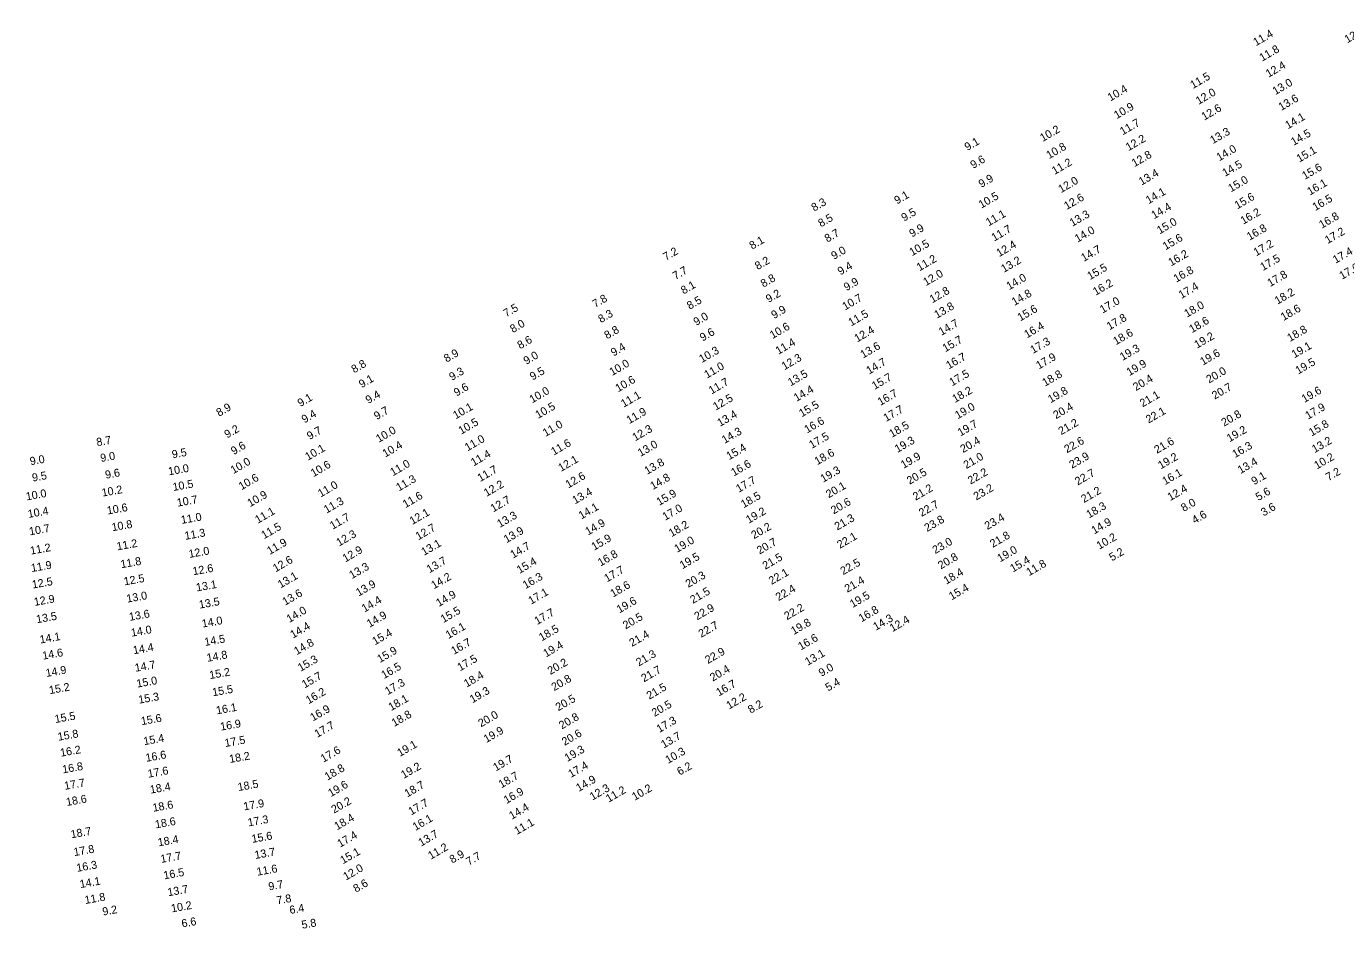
# Model space of a CAD drawing. Extents: x 1023796 to 1112670, y 656573 to 837340.
# Drawn here: x 1035799 to 1036624, y 764524 to 765088 of the extents above; entities that cross this region are included whole.
import ezdxf

# ---------------------------------------------------------------- set-up
doc = ezdxf.new("R2010")
doc.units = 0
doc.layers.add('V-TOPO-SOUN', color=7, linetype='Continuous')

msp = doc.modelspace()

# ---------------------------------------------------------------- texts
at = {"layer": 'V-TOPO-SOUN'}
for s, rotation, p in [('11.4 ', 30, (1036567.52, 765075.32)), ('12.7 ', 30, (1036624.57, 765077.11)), ('11.8 ', 30, (1036571.39, 765065.7)), ('11.5 ', 30, (1036528.19, 765048.6)), ('12.4 ', 30, (1036575.37, 765055.63)), ('10.4 ', 30, (1036476.57, 765040.8)), ('13.0 ', 30, (1036579.61, 765044.76)), ('12.0 ', 30, (1036531.69, 765038.69)), ('13.6 ', 30, (1036583.31, 765034.89)), ('10.9 ', 30, (1036480.57, 765029.75)), ('12.6 ', 30, (1036535.22, 765028.82)), ('14.1 ', 30, (1036587.48, 765023.39)), ('10.2 ', 30, (1036434.34, 765015.52)), ('11.7 ', 30, (1036484.27, 765019.64)), ('9.1', 30, (1036387.22, 765009.83)), ('12.2 ', 30, (1036487.89, 765009.74)), ('13.3 ', 30, (1036540.59, 765014.13)), ('14.5 ', 30, (1036591.09, 765013.06)), ('10.8 ', 30, (1036438.26, 765004.74)), ('12.8 ', 30, (1036491.63, 764999.73)), ('14.0 ', 30, (1036544.58, 765003.39)), ('15.1 ', 30, (1036594.59, 765002.57)), ('9.6', 30, (1036390.86, 764998.64)), ('11.2 ', 30, (1036441.76, 764994.92)), ('14.5 ', 30, (1036548.22, 764993.68)), ('15.6 ', 30, (1036598.06, 764991.81)), ('9.9', 30, (1036395.99, 764986.75)), ('12.0 ', 30, (1036445.76, 764983.51)), ('13.4 ', 30, (1036496.05, 764988.22)), ('15.0 ', 30, (1036551.89, 764983.99)), ('16.1 ', 30, (1036601.25, 764982.02)), ('9.1', 30, (1036343.3, 764976.41)), ('10.5 ', 30, (1036396.01, 764973.83)), ('14.1 ', 30, (1036500.42, 764976.58)), ('15.6 ', 30, (1036555.92, 764973.39)), ('8.3', 30, (1036291.53, 764971.95)), ('12.6 ', 30, (1036449.36, 764973)), ('14.4 ', 30, (1036503.9, 764967.19)), ('16.5 ', 30, (1036604.56, 764972.32)), ('8.5', 30, (1036295.77, 764962.11)), ('9.5', 30, (1036347.7, 764965.68)), ('11.1 ', 30, (1036400.52, 764962.72)), ('13.3 ', 30, (1036452.83, 764962.48)), ('15.0 ', 30, (1036507.39, 764957.75)), ('16.2 ', 30, (1036559.6, 764963.78)), ('16.8 ', 30, (1036608.64, 764961.27)), ('8.7', 30, (1036299.77, 764952.57)), ('9.9', 30, (1036352.65, 764955.76)), ('11.7 ', 30, (1036404, 764953.23)), ('14.0 ', 30, (1036456.07, 764952.54)), ('16.8 ', 30, (1036563.55, 764953.81)), ('17.2 ', 30, (1036612.32, 764951.69)), ('8.1', 30, (1036252.81, 764948.17)), ('10.5 ', 30, (1036352.71, 764944.1)), ('12.4 ', 30, (1036407.09, 764943.52)), ('14.7 ', 30, (1036460, 764940.56)), ('15.6 ', 30, (1036511.01, 764947.77)), ('17.2 ', 30, (1036567.73, 764944.02)), ('7.2', 30, (1036198.92, 764941.18)), ('8.2', 30, (1036256.25, 764935.41)), ('9.0', 30, (1036303.89, 764941.8)), ('11.2 ', 30, (1036357.3, 764934.63)), ('13.2 ', 30, (1036410.04, 764933.71)), ('16.2 ', 30, (1036514.5, 764937.72)), ('17.5 ', 30, (1036571.9, 764934.85)), ('17.4 ', 30, (1036617.27, 764939.38)), ('7.7', 30, (1036204.84, 764929.22)), ('9.4', 30, (1036307.93, 764932.1)), ('12.0 ', 30, (1036361.36, 764925.39)), ('15.5 ', 30, (1036463.86, 764929.15)), ('16.8 ', 30, (1036517.8, 764927.56)), ('17.8 ', 30, (1036576.38, 764924.83)), ('17.6 ', 30, (1036621.29, 764929.39)), ('8.1', 30, (1036209.96, 764920.18)), ('8.8', 30, (1036259.84, 764924.42)), ('9.9', 30, (1036311.76, 764922.22)), ('14.0 ', 30, (1036413.35, 764922.84)), ('16.2 ', 30, (1036467.41, 764919.4)), ('17.4 ', 30, (1036520.93, 764917.38)), ('7.8', 30, (1036154.75, 764911.7)), ('8.5', 30, (1036213.78, 764910.62)), ('9.2', 30, (1036263.08, 764914.83)), ('10.7 ', 30, (1036310.84, 764910.19)), ('12.8 ', 30, (1036365.36, 764914.69)), ('14.8 ', 30, (1036416.66, 764913.03)), ('17.0 ', 30, (1036471.72, 764908.26)), ('18.2 ', 30, (1036580.96, 764913.8)), ('7.5', 30, (1036099.14, 764905.86)), ('8.3', 30, (1036158.31, 764902.23)), ('9.9', 30, (1036266.46, 764904.8)), ('11.5 ', 30, (1036314.64, 764900.21)), ('13.8 ', 30, (1036368.25, 764905.02)), ('15.6 ', 30, (1036420.28, 764903.31)), ('18.0 ', 30, (1036524.45, 764905.7)), ('18.6 ', 30, (1036584.73, 764903.59)), ('8.0', 30, (1036103.28, 764896.02)), ('9.0', 30, (1036217.87, 764900.51)), ('10.6 ', 30, (1036265.54, 764892.29)), ('14.7 ', 30, (1036371.06, 764894.33)), ('16.4 ', 30, (1036424.46, 764892.71)), ('17.8 ', 30, (1036476.03, 764897.79)), ('18.6 ', 30, (1036527.51, 764895.99)), ('8.6', 30, (1036107.82, 764885.9)), ('8.8', 30, (1036162.15, 764892.1)), ('9.6', 30, (1036221.82, 764890.75)), ('12.4 ', 30, (1036318.38, 764890.16)), ('15.7 ', 30, (1036373.43, 764884.04)), ('17.3 ', 30, (1036428.26, 764883.03)), ('18.6 ', 30, (1036480.02, 764888.41)), ('19.2 ', 30, (1036530.71, 764886.3)), ('18.8 ', 30, (1036588.78, 764890.48)), ('8.9', 30, (1036061.93, 764877.56)), ('9.4', 30, (1036166.21, 764881.4)), ('10.3 ', 30, (1036221.38, 764877.34)), ('11.4 ', 30, (1036269.12, 764882.46)), ('13.6 ', 30, (1036322.1, 764880.12)), ('19.3 ', 30, (1036484.22, 764878.69)), ('19.6 ', 30, (1036534.37, 764875.69)), ('19.1 ', 30, (1036591.52, 764880.25)), ('8.8', 30, (1036004.16, 764870.88)), ('9.0', 30, (1036111.68, 764876.19)), ('10.0 ', 30, (1036165.34, 764869.23)), ('11.0 ', 30, (1036224.57, 764867.57)), ('12.3 ', 30, (1036272.93, 764872.81)), ('14.7 ', 30, (1036325.82, 764870.11)), ('16.7 ', 30, (1036375.67, 764873.35)), ('17.9 ', 30, (1036431.9, 764873.29)), ('19.9 ', 30, (1036488.4, 764869.14)), ('19.5 ', 30, (1036593.91, 764870.14)), ('9.1', 30, (1036008.86, 764861.58)), ('9.3', 30, (1036065.23, 764866.19)), ('9.5', 30, (1036115.63, 764866.36)), ('10.6 ', 30, (1036169.06, 764859.05)), ('11.7 ', 30, (1036227.4, 764857.64)), ('13.5 ', 30, (1036276.8, 764862.74)), ('15.7 ', 30, (1036329.3, 764860.58)), ('17.5 ', 30, (1036377.68, 764862.78)), ('18.8 ', 30, (1036435.73, 764862.57)), ('20.4 ', 30, (1036492.46, 764859.77)), ('20.0 ', 30, (1036538.24, 764864.54)), ('9.4', 30, (1036013.02, 764851.71)), ('9.6', 30, (1036068.14, 764856.35)), ('10.0 ', 30, (1036115.37, 764852.12)), ('14.4 ', 30, (1036280.51, 764853.09)), ('16.7 ', 30, (1036332.92, 764850.54)), ('18.2 ', 30, (1036379.53, 764852.38)), ('19.8 ', 30, (1036439.28, 764852.2)), ('20.7 ', 30, (1036541.76, 764854.45)), ('19.6 ', 30, (1036597.77, 764852.38)), ('8.9', 30, (1035919.77, 764843.74)), ('9.1', 30, (1035970.54, 764849.81)), ('10.1 ', 30, (1036067.62, 764842.11)), ('10.5 ', 30, (1036119.08, 764842.4)), ('11.1 ', 30, (1036172.54, 764849.42)), ('12.5 ', 30, (1036230.06, 764847.6)), ('15.5 ', 30, (1036283.8, 764843.43)), ('19.0 ', 30, (1036381.23, 764842.17)), ('20.4 ', 30, (1036442.61, 764842.25)), ('21.1 ', 30, (1036496.69, 764849.61)), ('17.9 ', 30, (1036600.05, 764841.95)), ('9.4', 30, (1035973.08, 764839.6)), ('9.7', 30, (1036018.25, 764841.66)), ('11.9 ', 30, (1036175.99, 764839.14)), ('13.4 ', 30, (1036232.7, 764837.45)), ('16.6 ', 30, (1036287.12, 764833.31)), ('17.7 ', 30, (1036336.51, 764840.5)), ('22.1 ', 30, (1036500.43, 764839.49)), ('20.8 ', 30, (1036547.63, 764837.58)), ('9.2', 30, (1035924.83, 764830.18)), ('9.7', 30, (1035976.36, 764829.19)), ('10.0 ', 30, (1036019.52, 764827.48)), ('10.5 ', 30, (1036071.02, 764832.57)), ('11.0 ', 30, (1036123.72, 764831.17)), ('12.3 ', 30, (1036179.67, 764828.35)), ('14.3 ', 30, (1036235.56, 764826.8)), ('18.5 ', 30, (1036340.08, 764830.59)), ('19.7 ', 30, (1036382.92, 764831.4)), ('21.2 ', 30, (1036445.81, 764832.22)), ('19.2 ', 30, (1036551.02, 764827.77)), ('15.8 ', 30, (1036602.3, 764831.4)), ('8.7', 10, (1035843.57, 764825.4)), ('9.6', 30, (1035928.92, 764819.78)), ('10.4 ', 30, (1036023.58, 764818.24)), ('11.0 ', 30, (1036074.98, 764822.09)), ('11.6 ', 30, (1036128.88, 764819.49)), ('13.0 ', 30, (1036183.06, 764818.65)), ('17.5 ', 30, (1036290.06, 764823.68)), ('19.3 ', 30, (1036343.59, 764821.13)), ('20.4 ', 30, (1036384.56, 764821.04)), ('22.6 ', 30, (1036449.45, 764820.91)), ('21.6 ', 30, (1036505.7, 764820.61)), ('16.3 ', 30, (1036554.43, 764817.88)), ('13.2 ', 30, (1036604.18, 764820.99)), ('9.0', 10, (1035801.97, 764813.48)), ('9.0', 10, (1035846, 764815.49)), ('9.5', 10, (1035890.72, 764817.76)), ('10.1 ', 30, (1035975.25, 764816.26)), ('11.4 ', 30, (1036078.77, 764812.72)), ('12.1 ', 30, (1036133.38, 764809.28)), ('15.4 ', 30, (1036238.41, 764816.63)), ('18.6 ', 30, (1036293.47, 764813.43)), ('19.9 ', 30, (1036347.34, 764811.21)), ('21.0 ', 30, (1036386.54, 764811.06)), ('23.9 ', 30, (1036452.62, 764811.27)), ('19.2 ', 30, (1036508.09, 764810.87)), ('10.2 ', 30, (1036605.63, 764810.8)), ('9.6', 10, (1035849, 764805.01)), ('10.0 ', 10, (1035888.42, 764807.17)), ('10.0 ', 30, (1035928.68, 764807.89)), ('10.6 ', 30, (1035978.75, 764805.99)), ('11.0 ', 30, (1036028.34, 764806.56)), ('11.7 ', 30, (1036082.9, 764802.96)), ('13.8 ', 30, (1036187.19, 764807.47)), ('16.6 ', 30, (1036241.36, 764806.44)), ('19.3 ', 30, (1036297.17, 764802.54)), ('20.5 ', 30, (1036351.15, 764801.25)), ('22.2 ', 30, (1036389.21, 764801.32)), ('22.7 ', 30, (1036456.19, 764800.78)), ('16.1 ', 30, (1036510.71, 764801)), ('13.4 ', 30, (1036557.87, 764807.93)), ('7.2', 30, (1036612.84, 764803.52)), ('9.5', 10, (1035803.34, 764803.22)), ('10.5 ', 10, (1035891.19, 764797.38)), ('10.6 ', 30, (1035933.76, 764797.78)), ('11.0 ', 30, (1035983.25, 764793.29)), ('11.3 ', 30, (1036032.08, 764797.05)), ('12.2 ', 30, (1036086.89, 764793.7)), ('12.6 ', 30, (1036137.91, 764798.92)), ('14.8 ', 30, (1036190.82, 764797.96)), ('17.7 ', 30, (1036244.43, 764796.25)), ('20.1 ', 30, (1036300.63, 764792.79)), ('9.1', 30, (1036566.38, 764800.93)), ('10.0 ', 10, (1035799.47, 764791.47)), ('10.2 ', 10, (1035846.89, 764793.85)), ('10.7 ', 10, (1035893.84, 764787.6)), ('10.9 ', 30, (1035939.15, 764787.23)), ('11.6 ', 30, (1036036.21, 764786.59)), ('12.7 ', 30, (1036091.05, 764783.98)), ('13.4 ', 30, (1036142.15, 764789.01)), ('15.9 ', 30, (1036194.74, 764788.05)), ('18.5 ', 30, (1036247.47, 764786.55)), ('21.2 ', 30, (1036354.91, 764791.27)), ('23.2 ', 30, (1036392.81, 764791.43)), ('21.2 ', 30, (1036460.01, 764789.78)), ('12.4 ', 30, (1036513.98, 764791.04)), ('5.6', 30, (1036569.05, 764791.09)), ('10.4 ', 10, (1035800.69, 764780.54)), ('10.6 ', 10, (1035850.14, 764782.66)), ('11.1 ', 30, (1035943.96, 764776.88)), ('11.3 ', 30, (1035986.93, 764783.19)), ('12.1 ', 30, (1036040.5, 764776.13)), ('14.1 ', 30, (1036146.11, 764779.54)), ('17.0 ', 30, (1036198.48, 764778.77)), ('19.2 ', 30, (1036250.65, 764776.87)), ('20.6 ', 30, (1036303.74, 764782.72)), ('22.7 ', 30, (1036358.65, 764781.15)), ('18.3 ', 30, (1036463.24, 764780.17)), ('8.0', 30, (1036522.42, 764784.22)), ('3.6', 30, (1036572.34, 764781.42)), ('10.8 ', 10, (1035853.1, 764772.22)), ('11.0 ', 10, (1035896.37, 764776.79)), ('11.5 ', 30, (1035947.86, 764767.2)), ('11.7 ', 30, (1035990.71, 764773.13)), ('13.3 ', 30, (1036095.16, 764774.3)), ('14.9 ', 30, (1036150.24, 764769.54)), ('18.2 ', 30, (1036202.42, 764768.48)), ('21.3 ', 30, (1036305.98, 764772.63)), ('23.8 ', 30, (1036362.08, 764771.74)), ('23.4 ', 30, (1036399.75, 764773.01)), ('14.9 ', 30, (1036466.48, 764770.21)), ('4.6', 30, (1036529.27, 764776.65)), ('10.7 ', 10, (1035801.52, 764769.63)), ('11.3 ', 10, (1035898.68, 764766.84)), ('12.3 ', 30, (1035994.73, 764762.62)), ('12.7 ', 30, (1036044.27, 764766.53)), ('13.9 ', 30, (1036099.34, 764764.68)), ('15.9 ', 30, (1036154.1, 764760.04)), ('20.2 ', 30, (1036253.96, 764767.23)), ('22.1 ', 30, (1036307.57, 764761.22)), ('21.8 ', 30, (1036403.1, 764761.81)), ('10.2 ', 30, (1036469.67, 764760.67)), ('11.2 ', 10, (1035802.16, 764757.61)), ('11.2 ', 10, (1035856.2, 764760.26)), ('12.0 ', 10, (1035901.2, 764755.55)), ('11.9 ', 30, (1035951.44, 764757.4)), ('12.9 ', 30, (1035998.64, 764752.67)), ('13.1 ', 30, (1036047.79, 764756.8)), ('14.7 ', 30, (1036103.42, 764755.1)), ('19.0 ', 30, (1036205.91, 764758.72)), ('20.7 ', 30, (1036257.42, 764757.62)), ('23.0 ', 30, (1036367.13, 764757.9)), ('19.0 ', 30, (1036407.65, 764752.73)), ('5.2', 30, (1036477.55, 764753.35)), ('11.9 ', 10, (1035802.68, 764746.71)), ('11.8 ', 10, (1035858.64, 764749.1)), ('12.6 ', 30, (1035955.09, 764746.49)), ('13.7 ', 30, (1036051.18, 764745.94)), ('15.4 ', 30, (1036107.47, 764745.55)), ('16.8 ', 30, (1036158.1, 764750.13)), ('19.5 ', 30, (1036209.25, 764748.46)), ('21.5 ', 30, (1036261.01, 764748.12)), ('22.5 ', 30, (1036309.65, 764744.76)), ('20.8 ', 30, (1036370.63, 764748.31)), ('15.4 ', 30, (1036415.66, 764746.4)), ('11.8 ', 30, (1036425.78, 764744.12)), ('12.5 ', 10, (1035860.67, 764738.36)), ('12.6 ', 10, (1035903.67, 764744.7)), ('13.1 ', 30, (1035958.16, 764736.42)), ('13.3 ', 30, (1036002.76, 764742.26)), ('14.2 ', 30, (1036054.01, 764735.92)), ('16.3 ', 30, (1036111.2, 764736)), ('17.7 ', 30, (1036162.09, 764740.21)), ('20.3 ', 30, (1036212.91, 764736.82)), ('22.1 ', 30, (1036264.88, 764738.64)), ('18.4 ', 30, (1036374.07, 764738.83)), ('12.5 ', 10, (1035803.31, 764736.39)), ('13.1 ', 10, (1035905.83, 764734.59)), ('13.9 ', 30, (1036006.96, 764731.37)), ('17.1 ', 30, (1036114.69, 764726.3)), ('18.6 ', 30, (1036165.89, 764730.78)), ('21.5 ', 30, (1036215.76, 764726.81)), ('22.4 ', 30, (1036269.22, 764728.48)), ('21.4 ', 30, (1036312.25, 764733.75)), ('15.4 ', 30, (1036377.43, 764729.03)), ('12.9 ', 10, (1035804.55, 764725.55)), ('13.0 ', 10, (1035862.36, 764727.59)), ('13.5 ', 10, (1035907.62, 764723.86)), ('13.6 ', 30, (1035961.03, 764725.68)), ('14.4 ', 30, (1036010.59, 764721.4)), ('14.9 ', 30, (1036057.05, 764724.85)), ('19.6 ', 30, (1036169.87, 764720.84)), ('19.5 ', 30, (1036315.56, 764724.23)), ('13.5 ', 10, (1035805.94, 764714.73)), ('13.6 ', 10, (1035863.95, 764716.22)), ('14.0 ', 30, (1035963.65, 764714.89)), ('14.9 ', 30, (1036013.77, 764711.91)), ('15.5 ', 30, (1036059.9, 764714.8)), ('17.7 ', 30, (1036118.5, 764713.58)), ('20.5 ', 30, (1036173.77, 764710.86)), ('22.9 ', 30, (1036218.4, 764716.49)), ('22.2 ', 30, (1036274.55, 764716.62)), ('16.8 ', 30, (1036321.05, 764715.26)), ('14.3 ', 30, (1036330.09, 764710.02)), ('14.0 ', 10, (1035865.14, 764706.32)), ('14.0 ', 10, (1035909.4, 764712.01)), ('14.4 ', 30, (1035965.94, 764705.09)), ('16.1 ', 30, (1036063.04, 764704.82)), ('18.5 ', 30, (1036121.29, 764703.35)), ('22.7 ', 30, (1036220.97, 764705.6)), ('19.8 ', 30, (1036278.77, 764707.34)), ('12.4 ', 30, (1036340.41, 764709.11)), ('14.1 ', 10, (1035808.13, 764702.04)), ('14.5 ', 10, (1035911.04, 764700.53)), ('14.8 ', 30, (1035968.31, 764694.74)), ('15.4 ', 30, (1036017.18, 764700.9)), ('16.7 ', 30, (1036066.47, 764694.95)), ('19.4 ', 30, (1036124, 764693.29)), ('21.4 ', 30, (1036177.77, 764699.92)), ('16.6 ', 30, (1036283.19, 764697.71)), ('14.6 ', 10, (1035809.79, 764691.95)), ('14.4 ', 10, (1035866.39, 764695.33)), ('14.8 ', 10, (1035912.48, 764690.62)), ('15.9 ', 30, (1036020.26, 764689.83)), ('17.5 ', 30, (1036070.35, 764684.68)), ('21.3 ', 30, (1036182, 764687.67)), ('22.9 ', 30, (1036225.1, 764689.17)), ('13.1 ', 30, (1036287.53, 764688.12)), ('14.9 ', 10, (1035811.87, 764681.13)), ('14.7 ', 10, (1035867.53, 764684.38)), ('15.3 ', 30, (1035970.72, 764684.36)), ('16.5 ', 30, (1036022.82, 764679.8)), ('20.2 ', 30, (1036126.76, 764682.39)), ('21.7 ', 30, (1036185.2, 764677.77)), ('20.4 ', 30, (1036228.17, 764678.21)), ('9.0', 30, (1036296.09, 764681.16)), ('15.0 ', 10, (1035868.62, 764674.48)), ('15.2 ', 10, (1035914.12, 764679.81)), ('15.7 ', 30, (1035973.2, 764673.93)), ('17.3 ', 30, (1036025.14, 764669.74)), ('18.4 ', 30, (1036074.42, 764674.47)), ('20.8 ', 30, (1036129.11, 764672.24)), ('16.7 ', 30, (1036232.01, 764668.97)), ('5.4', 30, (1036300.25, 764672.01)), ('15.2 ', 10, (1035813.99, 764670.43)), ('15.3 ', 10, (1035869.79, 764664.44)), ('15.5 ', 10, (1035915.95, 764669.08)), ('16.2 ', 30, (1035975.67, 764664.03)), ('19.3 ', 30, (1036078.08, 764664.68)), ('21.5 ', 30, (1036188.56, 764666.91)), ('12.2 ', 30, (1036238.38, 764660.77)), ('16.1 ', 10, (1035918.35, 764657.78)), ('16.9 ', 30, (1035978.39, 764653.32)), ('18.1 ', 30, (1036027.3, 764659.78)), ('20.5 ', 30, (1036131.73, 764659.71)), ('20.5 ', 30, (1036191.8, 764656.16)), ('8.2', 30, (1036251.9, 764658.15)), ('15.5 ', 10, (1035817.5, 764652.36)), ('15.6 ', 10, (1035871.39, 764651.03)), ('16.9 ', 10, (1035920.91, 764647.6)), ('18.8 ', 30, (1036029.25, 764649.91)), ('20.0 ', 30, (1036083.39, 764649.62)), ('20.8 ', 30, (1036133.87, 764648.31)), ('17.3 ', 30, (1036194.77, 764646.12)), ('15.8 ', 10, (1035819.41, 764641.26)), ('17.7 ', 30, (1035981.1, 764643.06)), ('19.9 ', 30, (1036086.77, 764639.82)), ('20.6 ', 30, (1036135.62, 764638.07)), ('13.7 ', 30, (1036197.59, 764636.42)), ('16.2 ', 10, (1035820.93, 764631.3)), ('15.4 ', 10, (1035872.94, 764638.52)), ('17.5 ', 10, (1035923.66, 764637.36)), ('17.6 ', 30, (1035984.94, 764627.54)), ('19.1 ', 30, (1036032.75, 764631.17)), ('19.3 ', 30, (1036137.32, 764628.02)), ('16.6 ', 10, (1035874.27, 764628.11)), ('18.2 ', 10, (1035926.54, 764627.39)), ('19.7 ', 30, (1036092.66, 764622.04)), ('10.3 ', 30, (1036200.3, 764626.78)), ('16.8 ', 10, (1035822.24, 764620.88)), ('17.6 ', 10, (1035875.61, 764618.17)), ('18.8 ', 30, (1035987.46, 764616.34)), ('19.2 ', 30, (1036035.15, 764617.43)), ('18.7 ', 30, (1036096.11, 764611.48)), ('17.4 ', 30, (1036139.61, 764618.03)), ('6.2', 30, (1036207.59, 764619.44)), ('17.7 ', 10, (1035823.45, 764610.6)), ('18.4 ', 10, (1035877.01, 764608.23)), ('18.5 ', 10, (1035931.85, 764609.86)), ('19.6 ', 30, (1035989.59, 764606.01)), ('18.7 ', 30, (1036037.32, 764605.79)), ('14.9 ', 30, (1036144.48, 764609.27)), ('12.3 ', 30, (1036153.05, 764603.87)), ('11.2 ', 30, (1036163.16, 764602.56)), ('10.2 ', 30, (1036179.44, 764603.76)), ('18.6 ', 10, (1035824.61, 764600.51)), ('17.9 ', 10, (1035935.42, 764597.75)), ('20.2 ', 30, (1035991.62, 764595.73)), ('17.7 ', 30, (1036039.8, 764594.58)), ('16.9 ', 30, (1036099.32, 764601.69)), ('18.6 ', 10, (1035878.66, 764596.89)), ('14.4 ', 30, (1036102.65, 764591.9)), ('18.6 ', 10, (1035880.19, 764586.5)), ('17.3 ', 10, (1035938.12, 764587.74)), ('18.4 ', 30, (1035993.48, 764585.29)), ('16.1 ', 30, (1036042.44, 764584.91)), ('11.1 ', 30, (1036105.88, 764582.41)), ('18.7 ', 10, (1035827.49, 764580.31)), ('18.4 ', 10, (1035881.94, 764575.28)), ('15.6 ', 10, (1035940.52, 764577.45)), ('17.4 ', 30, (1035995.36, 764574.43)), ('13.7 ', 30, (1036046.01, 764575.11)), ('17.8 ', 10, (1035829.33, 764569.19)), ('17.7 ', 10, (1035883.6, 764564.93)), ('13.7 ', 10, (1035942.38, 764567.39)), ('15.1 ', 30, (1035997.17, 764564.07)), ('11.2 ', 30, (1036052.07, 764566.91)), ('8.9', 30, (1036065.47, 764564.47)), ('7.7', 30, (1036075.81, 764563.2)), ('16.3 ', 10, (1035831.08, 764559.33)), ('11.6 ', 10, (1035943.71, 764556.92)), ('12.0 ', 30, (1035999.03, 764553.86)), ('14.1 ', 10, (1035833.16, 764549.19)), ('16.5 ', 10, (1035885.48, 764554.65)), ('13.7 ', 10, (1035887.99, 764544.09)), ('9.7', 10, (1035951.01, 764547.73)), ('8.6', 30, (1036005.31, 764546.26)), ('11.8 ', 10, (1035836.22, 764539.25)), ('10.2 ', 10, (1035890.25, 764534.02)), ('7.8', 10, (1035956.11, 764539)), ('6.4', 10, (1035964.14, 764533.01)), ('9.2', 10, (1035847.31, 764532.01)), ('6.6', 10, (1035896.74, 764524.57)), ('5.8', 10, (1035971.7, 764523.75))]:
    msp.add_text(s, height=5, rotation=rotation, dxfattribs=at).set_placement(p)

doc.saveas('drawing.dxf')
